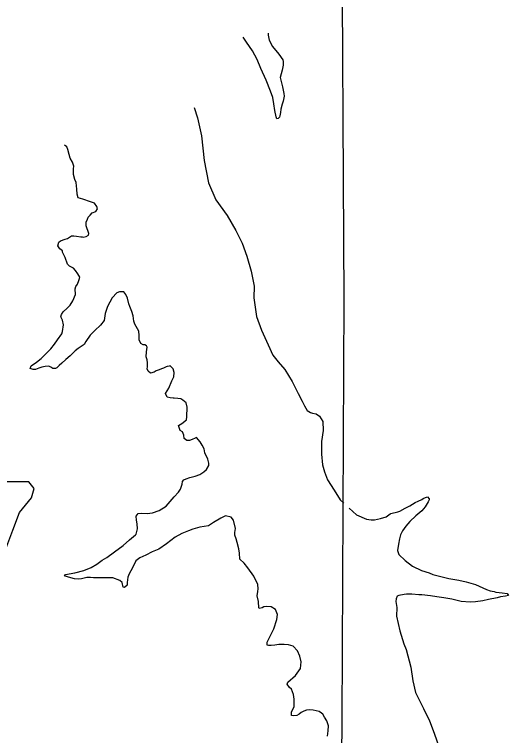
# Model space of a CAD drawing. Extents: x -83719 to 153526, y -11835 to 11446.
# Drawn here: x 13014.8 to 13118.9, y 1008.7 to 1160.4 of the extents above; entities that cross this region are included whole.
import ezdxf

# ---------------------------------------------------------------- set-up
doc = ezdxf.new("R2010")
doc.units = 0
for name, color, linetype in [('Level 2', 7, 'Continuous'), ('Level 21', 7, 'Continuous'), ('Level 9', 7, 'Continuous')]:
    doc.layers.add(name, color=color, linetype=linetype)

msp = doc.modelspace()

# ---------------------------------------------------------------- linework, layer by layer
at = {"layer": 'Level 2'}
msp.add_lwpolyline([(13083.72, 1189.64), (13084.22, 1100.38), (13083.78, 1012.05), (13082.97, 922.67)], dxfattribs=at)
msp.add_lwpolyline([(13083.72, 1189.64), (13084.22, 1100.38), (13083.78, 1012.05), (13082.97, 922.67)], dxfattribs=at)
at = {"layer": 'Level 21'}
msp.add_lwpolyline([(12959.52, 1070.58), (12962.06, 1053.66), (12960.93, 1028), (12963.19, 1026.59), (12967.42, 1026.59), (12967.42, 1017.57), (13002.94, 1017.57), (13004.63, 1021.23), (13004.07, 1027.15), (13004.92, 1033.92), (13008.02, 1039.28), (13009.99, 1043.22), (13012.81, 1047.45), (13014.5, 1051.97), (13015.91, 1055.63), (13018.45, 1058.73), (13019.01, 1060.71), (13017.89, 1062.12), (13009.15, 1062.12), (13011.12, 1066.06), (13011.4, 1068.6), (13010.23, 1070.55)], close=True, dxfattribs=at)
at = {"layer": 'Level 9'}
for points in [[(13068.24, 1156.48), (13068.26, 1156.11), (13068.47, 1155.02), (13069.15, 1153.67), (13070.51, 1152.08), (13071.32, 1150.88), (13071.44, 1150.51), (13071.43, 1149.78), (13071.23, 1148.73), (13070.79, 1147.18), (13071.14, 1145.76), (13071.29, 1145.19), (13071.54, 1143.77), (13071.63, 1143.24), (13071.43, 1142.16), (13071.19, 1141.58), (13070.96, 1140.54), (13070.85, 1139.8), (13070.74, 1139.13), (13070.62, 1138.79), (13070.33, 1138.51), (13070.1, 1138.5), (13069.95, 1138.9), (13069.63, 1140.22), (13069.42, 1141.65), (13069.27, 1142.95), (13068.72, 1144.3), (13067.84, 1146.58), (13066.75, 1149.08), (13065.91, 1150.95), (13064.98, 1152.79), (13063.68, 1154.58), (13063, 1155.62)], [(13052.66, 1140.85), (13053.36, 1138.68), (13054.2, 1134.93), (13054.82, 1129.71), (13055.69, 1124.99), (13057.25, 1121.41), (13059.61, 1118.11), (13061.42, 1115), (13062.79, 1112.31), (13063.79, 1109.61), (13064.67, 1106.43), (13065.28, 1103.28), (13065.27, 1100.84), (13065.81, 1096.88), (13066.85, 1094.01), (13068.23, 1090.95), (13069.21, 1088.75), (13070.33, 1087.32), (13071.79, 1085.77), (13073.28, 1083.21), (13074.6, 1080.72), (13075.43, 1079.05), (13075.93, 1078.1), (13076.5, 1077.11), (13077.15, 1076.67), (13077.59, 1076.58), (13078.37, 1076.38), (13079.08, 1075.94), (13079.79, 1074.82), (13079.86, 1072.92), (13079.51, 1070.57), (13079.47, 1067.96), (13079.72, 1065.7), (13080.14, 1064.21), (13080.76, 1062.56), (13082.15, 1060.34), (13083.42, 1058.35), (13084.17, 1057.64)], [(13036.98, 1102.11), (13036.42, 1101.85), (13035.39, 1100.81), (13034.42, 1099.01), (13033.97, 1097.49), (13033.72, 1096.04), (13032.96, 1095.08), (13031.79, 1093.97), (13030.76, 1092.93), (13029.91, 1091.6), (13029.56, 1090.98), (13028.91, 1090.56), (13028.26, 1090.17), (13027.64, 1089.68), (13026.61, 1088.61), (13025.7, 1087.84), (13024.86, 1087.07), (13024.28, 1086.55), (13023.8, 1086.07), (13023.5, 1085.92), (13022.96, 1085.97), (13022.52, 1086.26), (13022.08, 1086.41), (13021.35, 1086.38), (13020.62, 1086.25), (13019.99, 1086), (13019.3, 1085.77), (13018.77, 1085.75), (13018.19, 1085.97), (13018.34, 1086.51), (13019.51, 1087.28), (13020.49, 1088.05), (13022.48, 1090.1), (13023.25, 1091.06), (13023.95, 1091.99), (13024.81, 1093.25), (13024.99, 1093.73), (13025.17, 1095.14), (13024.97, 1096.13), (13024.61, 1096.79), (13024.76, 1097.33), (13025.11, 1097.88), (13025.92, 1098.61), (13026.56, 1099.26), (13027.16, 1100.19), (13027.72, 1101.54), (13027.61, 1102.71), (13027.76, 1103.22), (13028.11, 1103.7), (13028.41, 1104.44), (13028.56, 1104.88), (13028.59, 1105.15), (13028.23, 1105.87), (13027.73, 1106.59), (13027.25, 1107.07), (13026.44, 1107.45), (13026.02, 1107.87), (13025.5, 1109.28), (13024.99, 1110.4), (13024.95, 1110.67), (13024.4, 1111.15), (13023.98, 1111.77), (13024.22, 1112.55), (13024.57, 1112.83), (13025.5, 1113.16), (13026.02, 1113.31), (13026.87, 1113.84), (13027.34, 1113.89), (13027.91, 1113.78), (13028.82, 1113.65), (13029.12, 1113.66), (13029.29, 1113.6), (13029.95, 1113.69), (13030.47, 1114), (13030.53, 1114.34), (13029.97, 1115.93), (13029.98, 1116.73), (13030.22, 1117.34), (13030.4, 1117.81), (13030.82, 1118.23), (13031.21, 1118.71), (13031.96, 1119), (13032.35, 1119.52), (13032.19, 1120.05), (13031.7, 1120.7), (13030.86, 1121.04), (13029.27, 1121.55), (13028.29, 1121.85), (13028.06, 1122.64), (13027.99, 1123.71), (13027.87, 1125.07), (13027.58, 1125.73), (13027.28, 1126.76), (13027.3, 1127.96), (13027.32, 1128.5), (13027.05, 1129.35), (13026.59, 1130.21), (13026.39, 1130.94), (13026.06, 1132.03), (13025.87, 1132.55), (13025.39, 1132.93)], [(13035.9, 1047.4), (13037.75, 1048.74), (13039.05, 1049.89), (13039.93, 1050.59), (13040.31, 1050.97), (13040.44, 1051.1), (13040.74, 1052.22), (13040.66, 1053.28), (13040.54, 1054.02), (13040.47, 1054.88), (13040.92, 1055.43), (13041.65, 1055.52), (13042.82, 1055.43), (13043.89, 1055.57), (13045.31, 1056.06), (13046.81, 1057.01), (13048.44, 1058.94), (13049.37, 1059.91), (13049.78, 1060.59), (13050.15, 1061.64), (13050.26, 1062.21), (13050.52, 1062.52), (13050.97, 1062.77), (13051.77, 1063.04), (13052.92, 1063.31), (13053.85, 1063.68), (13054.73, 1064.24), (13055.28, 1064.73), (13055.78, 1065.52), (13055.8, 1066.05), (13055.57, 1066.85), (13054.95, 1068.19), (13054.76, 1069.02), (13054.36, 1069.81), (13053.97, 1070.53), (13053.2, 1071.41), (13052.87, 1071.26), (13052.28, 1071.04), (13051.69, 1070.82), (13051.15, 1070.8), (13050.61, 1071.21), (13050.48, 1071.91), (13050.22, 1072.64), (13049.74, 1072.89), (13049.37, 1073.98), (13050.09, 1074.4), (13051.1, 1075.14), (13051.17, 1075.81), (13051.24, 1077.82), (13050.97, 1078.75), (13050.32, 1079.26), (13049.87, 1079.58), (13049.27, 1079.65), (13048.5, 1079.73), (13048.23, 1079.72), (13047.66, 1079.76), (13047.02, 1079.94), (13046.66, 1080.66), (13047.35, 1081.82), (13048, 1083.38), (13048.37, 1084.23), (13048.47, 1085.14), (13048.24, 1085.9), (13047.62, 1086.48), (13047.45, 1086.47), (13047.02, 1086.39), (13046.79, 1086.28), (13046.24, 1086), (13045.84, 1085.85), (13045.31, 1085.66), (13044.88, 1085.55), (13044.65, 1085.44), (13044.29, 1085.19), (13043.5, 1085), (13043.02, 1085.41), (13042.8, 1085.87), (13042.85, 1086.31), (13042.86, 1087.14), (13042.77, 1087.78), (13042.61, 1088.37), (13042.67, 1089.44), (13042.77, 1090.42), (13042.63, 1090.71), (13042.32, 1090.9), (13041.98, 1090.96), (13041.47, 1091.21), (13041.08, 1091.96), (13041.11, 1092.86), (13041.05, 1093.83), (13040.51, 1094.81), (13040.19, 1095.27), (13040, 1095.93), (13039.86, 1097), (13039.56, 1097.95), (13039.16, 1098.98), (13038.91, 1099.54), (13038.66, 1100.76), (13038.33, 1101.55), (13037.88, 1102.07), (13037.48, 1102.09), (13036.98, 1102.11)], [(13085.3, 1056.57), (13086.87, 1055.16), (13088.98, 1054.23), (13089.95, 1054.1), (13090.65, 1054.13), (13091.91, 1054.4), (13093.1, 1054.75), (13093.94, 1055.34), (13094.11, 1055.42), (13095.53, 1055.77), (13095.99, 1055.92), (13097.07, 1056.56), (13098.09, 1057.06), (13099.2, 1057.74), (13099.86, 1058.06), (13100.61, 1058.42), (13100.87, 1058.57), (13101.37, 1058.78), (13101.79, 1058.97), (13102.14, 1058.54), (13102.12, 1058.34), (13101.93, 1057.87), (13101.3, 1056.84), (13100.6, 1055.98), (13099.37, 1054.94), (13098.07, 1053.75), (13097.27, 1052.79), (13096.54, 1051.83), (13096.11, 1050.94), (13095.9, 1050.13), (13095.68, 1048.96), (13095.45, 1047.68), (13095.75, 1046.79), (13097.07, 1045.57), (13098.65, 1044.35), (13100.55, 1043.42), (13102.14, 1042.94), (13102.91, 1042.63), (13104.33, 1042.25), (13106.28, 1041.78), (13108.37, 1041.39), (13109.91, 1041.08), (13111.91, 1040.48), (13114.25, 1039.46), (13115.02, 1039.19), (13115.8, 1039.01), (13116.2, 1038.86), (13116.91, 1038.85), (13117.48, 1038.74), (13118.59, 1038.58), (13118.87, 1038.22), (13118.2, 1038.03), (13117.14, 1037.92), (13116.48, 1037.7), (13114.66, 1037.34), (13113.46, 1037.06), (13111.87, 1036.84)], [(13073.63, 1012.85), (13073.16, 1012.97), (13073.17, 1013.64), (13073.73, 1014.86), (13073.74, 1016.37), (13073.6, 1017.4), (13073.19, 1018.52), (13072.78, 1018.81), (13072.29, 1019.56), (13072.41, 1019.96), (13074.03, 1021.36), (13075.08, 1022.86), (13075.19, 1024.24), (13074.95, 1025.43), (13074.41, 1026.58), (13073.51, 1027.52), (13072.56, 1027.79), (13071.62, 1027.85), (13070.52, 1027.85), (13069.69, 1027.75), (13068.89, 1027.66), (13068.36, 1027.67), (13068.02, 1027.76), (13068.07, 1028.4), (13068.56, 1029.38), (13069.47, 1031.18), (13070.07, 1033.11), (13070.19, 1034.22), (13069.82, 1035.27), (13068.9, 1035.81), (13068, 1035.88), (13067.33, 1035.79), (13067.01, 1035.61), (13066.34, 1035.48), (13066.27, 1035.62), (13066.26, 1036.92), (13065.95, 1038.14), (13066.05, 1039.02), (13066.16, 1039.59), (13066.1, 1040.49), (13065.23, 1042.26), (13064, 1044.02), (13063.23, 1045), (13062.33, 1045.83), (13062.22, 1047.07), (13062.12, 1048.03), (13061.71, 1049.32), (13061.51, 1050.08), (13061.25, 1050.88), (13061.23, 1051.48), (13061.37, 1052.28), (13060.97, 1054.01), (13060.48, 1054.66), (13059.27, 1054.95), (13058.28, 1054.45), (13056.78, 1053.56), (13055.67, 1052.82), (13053.91, 1052.55), (13052.42, 1052.17), (13051.5, 1051.83), (13050.12, 1051.25), (13048.68, 1050.46), (13046.86, 1049.03), (13045.26, 1047.97), (13043.85, 1047.35), (13042.5, 1046.67), (13041.25, 1046.12), (13040.41, 1045.52), (13039.69, 1043.99), (13038.97, 1042.73), (13038.7, 1042.05), (13038.68, 1041.52), (13038.6, 1040.91), (13038.56, 1040.34), (13038.04, 1039.86), (13037.73, 1039.98), (13037.53, 1040.91), (13037.02, 1041.33), (13035.53, 1041.91), (13034.63, 1041.94), (13033.33, 1041.9), (13032.36, 1041.9), (13031.49, 1041.93), (13030.85, 1041.98), (13030.08, 1041.98), (13029.52, 1041.86), (13028.96, 1041.67), (13028.26, 1041.65), (13027.49, 1041.69), (13026.75, 1041.9), (13026.04, 1042.11), (13025.8, 1042.16), (13025.4, 1042.28), (13025.62, 1042.59), (13027.54, 1042.99), (13029.46, 1043.46), (13031.01, 1044.05), (13032.19, 1044.8), (13033.33, 1045.61), (13034.31, 1046.21), (13035.9, 1047.4)], [(13111.87, 1036.84), (13110.77, 1036.76), (13108.86, 1036.93), (13106.94, 1037.4), (13105.26, 1037.7), (13103.78, 1037.92), (13102.41, 1038.14), (13100.6, 1038.34), (13100, 1038.35), (13098.52, 1038.5), (13097.35, 1038.46), (13096.86, 1038.41), (13095.76, 1038.2), (13095.4, 1038.02), (13095.22, 1037.51), (13095.1, 1036.94), (13095.32, 1035.68), (13095.25, 1033.87), (13095.96, 1030.76), (13096.83, 1028.05), (13097.34, 1026.86), (13098.27, 1023.12), (13098.74, 1020.26), (13099.26, 1017.81), (13100.99, 1014.43), (13102.22, 1011.8), (13103.18, 1009.26), (13104.29, 1006.02)], [(13080.76, 1008.63), (13080.92, 1009.71), (13080.99, 1010.74), (13080.58, 1011.83), (13080.12, 1012.62), (13079.76, 1013.21), (13079.49, 1013.43), (13079.01, 1013.81), (13077.76, 1014.07), (13077.02, 1014.14), (13076.36, 1014.05), (13075.8, 1013.87), (13075.24, 1013.55), (13074.75, 1013.23), (13074.29, 1012.98), (13073.63, 1012.85)]]:
    msp.add_lwpolyline(points, dxfattribs=at)

doc.saveas('drawing.dxf')
